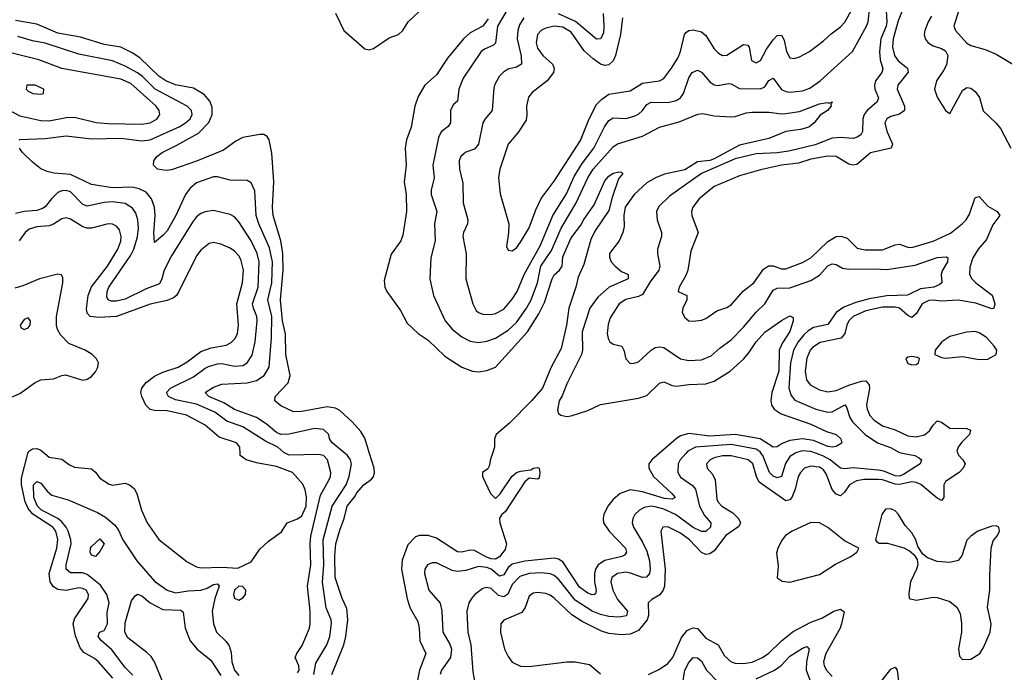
# Model space of a CAD drawing. Header units: inches. Extents: x 1245430 to 1420861, y 606325 to 671315.
# Tile 293 of 319: x 1394209 to 1398889, y 638960 to 642061. Entities that reach past the tile are written whole.
import ezdxf

# ---------------------------------------------------------------- set-up
doc = ezdxf.new("R2010")
doc.units = ezdxf.units.IN
doc.header["$MEASUREMENT"] = 0
doc.layers.add('B3693', color=7, linetype='Continuous')
doc.layers.add('B3694', color=7, linetype='Continuous')

msp = doc.modelspace()

# ---------------------------------------------------------------- linework, layer by layer
at = {"layer": 'B3693', "color": 5}
for points, elevation in [([(1394652.2, 638932.2), (1394583.4, 639010), (1394565.5, 639025.5), (1394514.1, 639054.1), (1394496.8, 639076.8), (1394474, 639134), (1394463.4, 639190), (1394470, 639214), (1394534.1, 639310), (1394536.7, 639330), (1394525.6, 639350), (1394510, 639358.7), (1394490, 639361.3), (1394430, 639348.7), (1394390, 639352.8), (1394370, 639366.1), (1394353.4, 639390), (1394350, 639430), (1394385.9, 639550), (1394391.3, 639591.3), (1394380.8, 639630), (1394367.5, 639650), (1394271.9, 639711.9), (1394250, 639738.3), (1394234.8, 639770), (1394218.4, 639850), (1394217.1, 639882.9), (1394248.6, 640000)], 780), ([(1394328.5, 640000), (1394350, 639981.8), (1394410, 639973), (1394445.8, 639945.7), (1394470, 639934.8), (1394550, 639926.4), (1394570, 639910.4), (1394590, 639881.8), (1394634.4, 639854.4), (1394650, 639849.5), (1394710, 639857.9), (1394731.4, 639851.4), (1394753, 639833), (1394766.4, 639810), (1394787.4, 639730), (1394815.2, 639670), (1394870.6, 639590.6), (1395004.4, 639484.4), (1395050, 639460.9), (1395070, 639455.9), (1395170, 639459.2), (1395245.3, 639454.7), (1395310, 639484.6), (1395350, 639544.9), (1395390, 639580.7), (1395453.2, 639626.8), (1395480.9, 639670), (1395530, 639689), (1395550, 639702.9), (1395570, 639749.1), (1395572.9, 639792.9), (1395566.7, 639826.7), (1395554.5, 639854.5), (1395505.3, 639910), (1395430, 639937.7), (1395335.1, 639955.1), (1395285.4, 639970), (1395257.6, 639990), (1395257, 640000)], 780), ([(1395530, 638957.8), (1395537.8, 638970), (1395535.4, 638990), (1395519.2, 639030), (1395526.6, 639050), (1395552.4, 639087.6), (1395587.2, 639170), (1395589.4, 639190), (1395589.5, 639250.5), (1395576.6, 639370), (1395592.6, 639470), (1395589.7, 639570), (1395593.3, 639606.7), (1395638.5, 639801.5), (1395677.3, 639870), (1395685.9, 639890), (1395688.2, 639910), (1395671.9, 639970), (1395653.3, 639990), (1395630, 639994.7), (1395490, 639991.9), (1395473.9, 640000)], 760), ([(1395607.1, 638950), (1395617.2, 639002.8), (1395668.3, 639090), (1395682.9, 639130), (1395691.6, 639191.6), (1395688.8, 639210), (1395666, 639266), (1395649, 639389), (1395654.8, 639470), (1395652.2, 639590), (1395694.7, 639750), (1395760.9, 639850), (1395775.4, 639890), (1395786.8, 639950), (1395781.5, 639970), (1395767.7, 639990), (1395755.4, 640000)], 740), ([(1395693.4, 638950), (1395750.5, 639090), (1395759.9, 639130), (1395768.4, 639210), (1395763.3, 639263.3), (1395742.5, 639310), (1395709.1, 639410), (1395707.1, 639512.9), (1395711.8, 639570), (1395730, 639635.3), (1395752, 639690), (1395765.7, 639750), (1395803.9, 639796.1), (1395810, 639811.2), (1395844.5, 639850), (1395881.7, 639878.3), (1395890.6, 639889.4), (1395895.9, 639910), (1395893.9, 639930), (1395872.4, 640000)], 720), ([(1396455.8, 640000), (1396446.7, 639973.3), (1396440.4, 639939.6), (1396433.4, 639926.6), (1396409.2, 639910), (1396409.1, 639890), (1396446.5, 639810), (1396470, 639786.3), (1396492.7, 639807.3), (1396548.2, 639890), (1396570, 639908.7), (1396590, 639915.8), (1396638, 639922), (1396650.4, 639930.4), (1396670, 639933.4), (1396678, 639930), (1396682, 639910), (1396678, 639882), (1396670, 639878), (1396630, 639882), (1396610, 639865.2), (1396516.9, 639723.1), (1396500.3, 639710), (1396490, 639692), (1396490.9, 639670), (1396522.5, 639570), (1396516.5, 639543.5), (1396490, 639508.5), (1396470, 639497.5), (1396450, 639499.7), (1396427.1, 639507.1), (1396370, 639537.9), (1396350, 639540.2), (1396310, 639530.8), (1396290, 639532), (1396190, 639597.3), (1396150, 639610.4), (1396110.1, 639609.9), (1396090, 639603.2), (1396054.5, 639565.5), (1396027.5, 639492.5), (1396023.4, 639450), (1396050, 639308.7), (1396065.4, 639265.4), (1396101.7, 639201.7), (1396108.4, 639170), (1396110.7, 639110), (1396139.8, 639050), (1396109.6, 638969.6), (1396093.3, 638890)], 720), ([(1397248.4, 640000), (1397214, 639970), (1397200.1, 639950), (1397199.2, 639930), (1397221.2, 639890), (1397309.2, 639810), (1397324.6, 639790), (1397310, 639782.7), (1397273.8, 639786.2), (1397170, 639817.4), (1397110, 639826.7), (1397063.7, 639810), (1397030, 639781.2), (1397004.6, 639750), (1396985.7, 639710), (1396982, 639690), (1396984.4, 639670), (1397010.7, 639630), (1397088.8, 639550), (1397093.5, 639530), (1397083.1, 639516.9), (1397070.4, 639510), (1396990, 639491.1), (1396959.1, 639470), (1396946.4, 639450), (1396940.5, 639430), (1396940.9, 639390), (1396948.8, 639350), (1396946.5, 639333.5), (1396941.6, 639330), (1396930, 639327.5), (1396910, 639335.3), (1396870, 639363.7), (1396790, 639485.6), (1396770, 639497.7), (1396750, 639501.7), (1396610, 639487.3), (1396550, 639474.1), (1396530, 639458.7), (1396510, 639422.5), (1396490, 639416.9), (1396450.1, 639450.1), (1396430, 639458.7), (1396390, 639462.8), (1396330, 639443), (1396290, 639438.3), (1396264.1, 639444.1), (1396190, 639479.4), (1396170, 639480.3), (1396146.7, 639470), (1396135, 639450), (1396132.7, 639430), (1396153.7, 639350), (1396208.1, 639288.1), (1396215.9, 639250), (1396220.4, 639150), (1396252.9, 639092.9), (1396261, 639070), (1396256.9, 639030), (1396213.4, 638970), (1396207.7, 638950)], 740), ([(1397375.5, 640000), (1397348.5, 639970), (1397339.3, 639950), (1397336.6, 639910), (1397350, 639886.7), (1397407.4, 639847.4), (1397420.9, 639830), (1397440.3, 639750), (1397464.5, 639704.5), (1397494, 639670), (1397492.1, 639650), (1397470, 639628.8), (1397450, 639628.5), (1397410, 639647.5), (1397326.6, 639710), (1397270, 639734.7), (1397230, 639745.9), (1397210, 639748.8), (1397177.3, 639742.7), (1397155, 639730), (1397133.5, 639710), (1397123.2, 639690), (1397120.9, 639670), (1397125.7, 639650), (1397170, 639577.8), (1397190, 639535.2), (1397202.7, 639490), (1397206.1, 639450), (1397202, 639430), (1397188.8, 639411.2), (1397170, 639409.9), (1397111.7, 639431.7), (1397090, 639435.4), (1397050, 639429.9), (1397023.8, 639410), (1397018.7, 639390), (1397028.5, 639350), (1397050, 639305.5), (1397098.6, 639250), (1397092.4, 639227.6), (1397057.9, 639222.1), (1397010, 639224.8), (1396970, 639233.9), (1396930, 639251), (1396850, 639303.4), (1396770, 639402.3), (1396750, 639419.4), (1396730, 639428.2), (1396690, 639433.1), (1396630, 639429.9), (1396585.5, 639414.5), (1396550, 639377.2), (1396529, 639331), (1396510, 639317.8), (1396484.8, 639324.8), (1396450, 639358.4), (1396430, 639363.6), (1396410, 639357.6), (1396372.1, 639330), (1396355.9, 639310), (1396343.8, 639290), (1396335.1, 639250), (1396339.5, 639150), (1396353.8, 639090), (1396362.5, 638962.5), (1396372.6, 638910)], 760), ([(1398668, 640000), (1398672, 639990), (1398692.3, 639970), (1398702.6, 639950), (1398693.4, 639930), (1398673.9, 639910), (1398610, 639866.6), (1398601, 639850), (1398600.7, 639790), (1398590, 639776.4), (1398570, 639786.8), (1398492.8, 639852.8), (1398470, 639862.4), (1398450, 639864.4), (1398390, 639852.8), (1398370, 639854.1), (1398310, 639874.1), (1398290, 639876.2), (1398223.5, 639876.5), (1398185.6, 639870), (1398153.2, 639850), (1398130, 639816.1), (1398110, 639799), (1398090, 639806), (1398070, 639827.9), (1398042.9, 639902.9), (1398030, 639921.7), (1398010, 639934.2), (1397970, 639939.5), (1397939.7, 639930), (1397919.6, 639910), (1397909.7, 639890), (1397895.2, 639830), (1397878.2, 639790), (1397870, 639779.3), (1397850, 639775), (1397723.9, 639863.9), (1397710.3, 639890), (1397693.6, 639950), (1397671.2, 639970), (1397590, 639988.9), (1397550, 639987.9), (1397510, 639978.3), (1397491.3, 639970), (1397473.7, 639950), (1397476.5, 639930), (1397501.3, 639901.3), (1397514.6, 639874.6), (1397522.8, 639782.8), (1397528.7, 639768.7), (1397546.3, 639750), (1397598.3, 639718.3), (1397625.4, 639690), (1397634.4, 639670), (1397627.6, 639652.4), (1397565.6, 639610), (1397510, 639537), (1397490, 639523.1), (1397470, 639519.6), (1397450, 639529.4), (1397393.1, 639590), (1397350, 639621.3), (1397290, 639651), (1397265.7, 639650), (1397256.3, 639630), (1397277.4, 639450), (1397274.2, 639370), (1397267.6, 639350), (1397251.6, 639328.4), (1397214, 639306), (1397196.8, 639290), (1397197.9, 639230), (1397191.2, 639210), (1397150, 639158.7), (1397110, 639141.7), (1397070, 639138.4), (1397010, 639143.9), (1396974.7, 639154.7), (1396882, 639202), (1396832.6, 639232.6), (1396750, 639312.2), (1396730, 639326.2), (1396710, 639334.3), (1396670, 639338.5), (1396650, 639335.8), (1396630, 639321.1), (1396611.7, 639268.3), (1396595.8, 639244.2), (1396510, 639207.6), (1396495.3, 639190), (1396493.8, 639150), (1396512.8, 639070), (1396530, 639034.9), (1396550, 639008.7), (1396589.2, 638989.2), (1396630, 638987.1), (1396810, 639009.3), (1396850, 639009.3), (1396917.3, 638997.3), (1396970, 638952.4)], 780), ([(1397892.6, 640000), (1397870, 639985), (1397848.4, 639951.6), (1397830.1, 639889.9), (1397810, 639883.4), (1397790, 639892), (1397773.3, 639910), (1397741.2, 639990), (1397733.6, 640000)], 760), ([(1398412.9, 640000), (1398463.1, 639990), (1398481.2, 639981.2), (1398494.6, 639970), (1398489.1, 639950), (1398410, 639900.1), (1398390, 639892.5), (1398370, 639893.5), (1398315.5, 639915.5), (1398290, 639920.3), (1398170, 639930.8), (1398130, 639927), (1398110.3, 639930.3), (1398061.7, 639970), (1398030, 639987.5), (1397996.1, 640000)], 760), ([(1394746.7, 638946.7), (1394710, 638983.5), (1394646.6, 639066.6), (1394598.7, 639110), (1394582.9, 639130), (1394589.3, 639150), (1394610, 639159.1), (1394626, 639190), (1394624.6, 639244.6), (1394634.2, 639290), (1394623.4, 639330), (1394593.3, 639373.3), (1394530, 639424.9), (1394507.1, 639432.9), (1394450, 639432.9), (1394430, 639449.8), (1394429.5, 639470), (1394453.2, 639570), (1394452.3, 639590), (1394440.2, 639630), (1394430.3, 639650.3), (1394410, 639675.2), (1394390.1, 639690.1), (1394312.1, 639730), (1394293.6, 639750), (1394277.1, 639790), (1394275, 639850), (1394290, 639865.8), (1394310, 639858.8), (1394340.4, 639820.4), (1394362.1, 639802.1), (1394439.9, 639779.9), (1394579.7, 639719.7), (1394617.4, 639697.4), (1394660.2, 639660.2), (1394678, 639638), (1394699.3, 639590), (1394765.3, 639490), (1394850, 639392.4), (1394910.5, 639350.5), (1394950, 639337.8), (1395010, 639347), (1395070.2, 639349.8), (1395100.7, 639359.3), (1395130, 639376.6), (1395150, 639380.2), (1395158, 639370), (1395135.9, 639310), (1395123.7, 639250), (1395131, 639190), (1395144.7, 639150), (1395190, 639106), (1395205, 639085), (1395214.2, 639054.2), (1395216.7, 639010), (1395229.4, 638970), (1395250, 638944.8)], 760), ([(1394907.2, 638870), (1394849.3, 639010), (1394834.3, 639034.3), (1394813.9, 639053.9), (1394723.1, 639123.1), (1394709.1, 639150), (1394710, 639194.9), (1394741.1, 639298.9), (1394757.4, 639322.6), (1394768.9, 639331.1), (1394790, 639323.2), (1394829.6, 639289.6), (1394890, 639258.9), (1394974.4, 639254.4), (1394985.5, 639245.5), (1394996.1, 639170), (1395019.2, 639110), (1395053.4, 639070), (1395117.3, 639017.3), (1395164.5, 638944.5)], 740), ([(1397198.4, 638950), (1397250, 638975.2), (1397290, 639002.2), (1397313.1, 639030), (1397354.8, 639125.2), (1397382.2, 639157.8), (1397394.5, 639165.5), (1397410, 639170.6), (1397430, 639168.4), (1397470, 639122.7), (1397529.3, 639090), (1397558.8, 639038.8), (1397590, 639010.2), (1397610, 639002.6), (1397650, 639001.3), (1397690, 639008.6), (1397740.3, 639030), (1397770, 639051.3), (1397830, 639109.1), (1397885.9, 639154.1), (1397970, 639197.4), (1398022.2, 639217.8), (1398078.9, 639250), (1398110, 639259.7), (1398127.3, 639247.3), (1398115, 639190), (1398108.3, 639170), (1398041.2, 639050), (1398029.6, 639010), (1398032.3, 638990), (1398043.5, 638970), (1398070, 638940.7)], 780), ([(1397710, 638929), (1397796.8, 638970), (1397828.1, 638991.9), (1397870, 639037), (1397930, 639074.1), (1397950, 639081.8), (1397960.7, 639070), (1397948, 639012), (1397946.8, 638970), (1397964.4, 638924.4)], 760), ([(1397359.3, 638900.7), (1397371.2, 638970), (1397390, 639006), (1397410, 639030.1), (1397430, 639028.5), (1397450, 639012.8), (1397473.3, 638970), (1397530, 638910.8)], 760), ([(1398270, 638873.7), (1398350, 638975.2), (1398370, 638984.9), (1398379.6, 638970), (1398401.1, 638790)], 780)]:
    msp.add_lwpolyline(points, dxfattribs=dict(at, elevation=elevation))
for points, elevation in [([(1398350, 639737.2), (1398324.8, 639735.2), (1398307.1, 639710), (1398277.3, 639590), (1398281.6, 639581.6), (1398293.7, 639573.7), (1398333.8, 639573.8), (1398411.7, 639551.7), (1398437.6, 639537.6), (1398458.9, 639518.9), (1398475.4, 639495.4), (1398477.3, 639470), (1398472.2, 639450), (1398443.7, 639390), (1398434.7, 639334.7), (1398436.3, 639310), (1398470, 639302), (1398550, 639316.6), (1398570, 639315), (1398630, 639295.7), (1398663, 639270), (1398678.7, 639238.7), (1398686, 639194), (1398684.8, 639150), (1398671.7, 639071.7), (1398676.4, 639036.4), (1398690, 639020.5), (1398730, 639022.6), (1398772.4, 639050), (1398790, 639078), (1398821, 639150), (1398825.7, 639190), (1398808.9, 639270), (1398820.7, 639350), (1398819.4, 639420.6), (1398826, 639550), (1398835.9, 639584.1), (1398856, 639610), (1398865.2, 639630), (1398862, 639650), (1398850, 639656), (1398830, 639653.6), (1398762.8, 639630), (1398730, 639607.3), (1398710, 639587), (1398687.3, 639512.7), (1398669, 639491), (1398630, 639481.6), (1398570, 639486.3), (1398524.1, 639504.1), (1398502, 639522), (1398477.2, 639557.3), (1398467.6, 639590), (1398450, 639622.9), (1398417.4, 639657.4), (1398385.4, 639710), (1398370, 639726.6)], 820), ([(1397970, 639671.1), (1397881.1, 639630), (1397849.6, 639610.4), (1397832.4, 639590), (1397812.4, 639550), (1397806.8, 639526.8), (1397813.8, 639466.2), (1397808.5, 639408.5), (1397833.3, 639393.3), (1397870, 639388), (1398010, 639423.9), (1398086.6, 639473.4), (1398158.9, 639510), (1398187.6, 639530), (1398198, 639550), (1398130, 639584), (1398050, 639647.3), (1398010, 639670.5)], 820), ([(1394570, 639509.6), (1394550, 639516.2), (1394544.4, 639530), (1394546.2, 639550), (1394550, 639558.4), (1394590, 639594.8), (1394610.2, 639569.8), (1394590, 639533.2)], 740), ([(1395250, 639369.7), (1395230, 639349.5), (1395225.7, 639330), (1395230, 639312.7), (1395250, 639302.6), (1395270, 639313.1), (1395283.1, 639330), (1395284, 639350), (1395268.3, 639368.3)], 780)]:
    msp.add_lwpolyline(points, close=True, dxfattribs=dict(at, elevation=elevation))
at = {"layer": 'B3694', "color": 5}
for points, elevation in [([(1398325, 642130), (1398329.7, 642050), (1398326.9, 642030), (1398302.3, 641970), (1398294.9, 641910), (1398298.3, 641870), (1398312, 641828), (1398307.4, 641810), (1398275.9, 641770), (1398272.2, 641750), (1398274, 641730), (1398290.6, 641689.4), (1398284.6, 641670), (1398236.8, 641630), (1398223.1, 641610), (1398216.8, 641590), (1398215.5, 641530), (1398206.3, 641513.7), (1398190, 641502.2), (1398170, 641495.8), (1398110, 641500.9), (1398070, 641498.2), (1397990, 641466.3), (1397864.3, 641435.7), (1397810, 641427.6), (1397710, 641424.1), (1397610, 641400.3), (1397450.1, 641330), (1397298.3, 641221.7), (1397246.5, 641173.5), (1397235.2, 641150), (1397238.5, 641110), (1397259.3, 641050), (1397259.7, 641030), (1397241.3, 640970), (1397240.7, 640950), (1397251.5, 640890), (1397247.4, 640870), (1397205.2, 640814.8), (1397170, 640755), (1397150, 640745.3), (1397090, 640731.9), (1397057.6, 640710), (1397016.3, 640643.7), (1397006.8, 640613.2), (1397001.4, 640570), (1397005.3, 640545.3), (1397014.4, 640530), (1397030, 640519.6), (1397070.4, 640510), (1397080.9, 640490), (1397089.3, 640449.3), (1397110, 640427.9), (1397130, 640428.1), (1397150, 640435.8), (1397210, 640490.2), (1397230, 640502.7), (1397250, 640507), (1397270, 640503.2), (1397350, 640449.4), (1397390, 640441.2), (1397450, 640445.3), (1397495.8, 640464.2), (1397537.8, 640502.2), (1397590, 640540.1), (1397650, 640599.2), (1397709.6, 640670.4), (1397749.9, 640710), (1397790, 640776.1), (1397810, 640785.5), (1397870, 640786.3), (1397970, 640821.8), (1398010, 640847.4), (1398050, 640891.2), (1398070, 640900.7), (1398090, 640896.8), (1398120.5, 640880.5), (1398150, 640875.4), (1398270, 640877.5), (1398330, 640873.4), (1398465.3, 640894.7), (1398570, 640930.7), (1398613.6, 640933.6), (1398620.7, 640930), (1398618.3, 640910), (1398593.2, 640866.8), (1398588.2, 640850), (1398591.6, 640810), (1398579.8, 640800.2), (1398554, 640790), (1398490, 640782.6), (1398428.7, 640751.3), (1398330, 640747.9), (1398246, 640734), (1398182.4, 640717.6), (1398125.8, 640694.2), (1398090, 640669.9), (1398050, 640613), (1397982.3, 640597.7), (1397957, 640583), (1397936.1, 640563.9), (1397908.8, 640530), (1397886.7, 640490), (1397873.2, 640430), (1397864.8, 640310), (1397875, 640275), (1397893.5, 640253.5), (1397993.6, 640210), (1398050, 640195.3), (1398070, 640197.8), (1398130.6, 640230.6), (1398139.4, 640219.4), (1398154.7, 640170), (1398166.5, 640150), (1398227.7, 640090), (1398286.8, 640050), (1398348.6, 640028.6), (1398390, 640004.6), (1398412.9, 640000)], 760), ([(1398412.9, 642127.1), (1398384.3, 642055.7), (1398359.8, 641970), (1398357.1, 641930), (1398366.8, 641890), (1398384.7, 641864.7), (1398429.4, 641830), (1398431.2, 641811.2), (1398382.5, 641750), (1398379.3, 641730), (1398413.7, 641650), (1398414.2, 641630), (1398390, 641612.1), (1398350, 641600.9), (1398330.2, 641590), (1398321, 641570), (1398330, 641530.3), (1398357, 641470), (1398351.3, 641450), (1398252.2, 641427.8), (1398187.9, 641372.1), (1398170, 641369.3), (1398150, 641374.6), (1398090, 641410.8), (1398050, 641412.4), (1397970, 641397.4), (1397910, 641379.1), (1397830, 641369.2), (1397730, 641347.8), (1397630, 641318.6), (1397510, 641268), (1397439.1, 641210), (1397408.4, 641170), (1397402.3, 641150), (1397403.5, 641130), (1397433.4, 641050), (1397399.7, 640960.3), (1397385.3, 640870), (1397375.3, 640844.7), (1397342.8, 640790), (1397338, 640770), (1397380.5, 640750), (1397380.3, 640730), (1397360.2, 640690), (1397358.2, 640670), (1397370, 640645.3), (1397390.2, 640630.2), (1397410, 640627.7), (1397450, 640633.6), (1397470, 640641.3), (1397523, 640677), (1397570, 640693.5), (1397590, 640706.4), (1397650, 640772.4), (1397698.9, 640810), (1397744.6, 640875.4), (1397768.2, 640891.8), (1397790, 640891.9), (1397830, 640877), (1397850, 640876.4), (1397930, 640907.3), (1397970, 640929.5), (1398050, 641007.6), (1398090, 641030.1), (1398112, 641032), (1398142.6, 641022.6), (1398190, 640975.9), (1398227.1, 640967.1), (1398310, 640967.2), (1398370, 640990.8), (1398390, 640993.5), (1398430, 640979.2), (1398450, 640977.7), (1398550, 641009), (1398633.2, 641046.8), (1398687.7, 641090), (1398706.8, 641110), (1398723.1, 641136.9), (1398750, 641215.8), (1398770, 641220.2), (1398810, 641175.1), (1398854.2, 641150), (1398867, 641130), (1398834.5, 641085.5), (1398804.3, 641015.7), (1398764.5, 640970), (1398739.6, 640930), (1398725.2, 640885.2), (1398723.1, 640850), (1398734.1, 640830), (1398754, 640810), (1398831.3, 640751.3), (1398843, 640710), (1398838.4, 640690), (1398830, 640687.5), (1398753.8, 640713.8), (1398670, 640727.7), (1398590, 640723.2), (1398550, 640727.9), (1398530, 640726.4), (1398498.9, 640710), (1398470, 640663.9), (1398450, 640646.4), (1398430, 640655.4), (1398390, 640689.6), (1398370, 640694.9), (1398310, 640695.1), (1398230, 640676.9), (1398170.7, 640650), (1398150.6, 640630), (1398140.5, 640610), (1398130.9, 640569.1), (1398112.7, 640547.3), (1398013.4, 640526.6), (1397977.2, 640502.8), (1397965.9, 640490), (1397950, 640452.4), (1397941.8, 640390), (1397948.6, 640350), (1397966, 640326), (1398010, 640301.3), (1398050, 640291.8), (1398090, 640299), (1398150, 640324.3), (1398210, 640344), (1398230, 640345.4), (1398246.3, 640326.3), (1398247.6, 640307.6), (1398234.5, 640230), (1398236.6, 640210), (1398250, 640179.8), (1398270, 640158.4), (1398310, 640131.6), (1398370, 640111.5), (1398430, 640083.7), (1398470, 640078.8), (1398510, 640088.8), (1398533.1, 640106.9), (1398550, 640133.8), (1398570, 640154.7), (1398590, 640147.9), (1398630, 640119.3), (1398710, 640118.2), (1398728.5, 640110), (1398722.6, 640090), (1398686.9, 640053.1), (1398670.1, 640030), (1398663.9, 640010), (1398668, 640000)], 780), ([(1398687.6, 642152.4), (1398649, 642030), (1398656.5, 642010), (1398710, 641949), (1398730, 641938), (1398798.5, 641918.5), (1398850, 641896.9), (1398930, 641848.7), (1398999.3, 641799.3), (1399026.1, 641766.1), (1399050, 641702), (1399062.8, 641682.8), (1399070, 641654), (1399076.5, 641683.5), (1399067.9, 641807.9), (1399073.5, 641890), (1399064, 641970), (1399090.9, 642070)], 840), ([(1395710, 642092.3), (1395750.1, 642010), (1395850, 641922.5), (1395870, 641918.2), (1395890, 641923.9), (1395966, 641974), (1396010, 641990.5), (1396029.9, 642010), (1396055.9, 642050), (1396130, 642119.8)], 720), ([(1396530, 642116.1), (1396480.1, 642030), (1396471.3, 641948.7), (1396460.8, 641939.2), (1396418.6, 641921.4), (1396403, 641910), (1396316.9, 641783.1), (1396296.9, 641730), (1396290, 641674), (1396270, 641655.6), (1396257.5, 641630), (1396256.5, 641570), (1396246.2, 641553.8), (1396212.8, 641527.2), (1396199.8, 641500.2), (1396173.4, 641370), (1396178.4, 641310), (1396165.3, 641250), (1396165, 641230), (1396191.6, 641150), (1396180.7, 641090), (1396184.2, 641010), (1396163, 640930), (1396157.8, 640830), (1396175.5, 640750), (1396231.8, 640630), (1396265.4, 640590), (1396310, 640553.9), (1396350, 640532.8), (1396390, 640527.1), (1396430, 640532.6), (1396470, 640547.8), (1396530, 640585.8), (1396570, 640622.2), (1396618.4, 640690), (1396640.1, 640730), (1396670.3, 640810), (1396686.7, 640890), (1396736, 640964), (1396782.6, 641070), (1396851.9, 641188.1), (1396908.9, 641310), (1396934.8, 641350), (1397030, 641457.3), (1397050, 641471.4), (1397170, 641506.7), (1397250, 641550.1), (1397344, 641576), (1397432.3, 641612.3), (1397455.3, 641615.3), (1397510, 641604.2), (1397590, 641599.4), (1397610, 641600.2), (1397662.1, 641617.9), (1397690, 641621.1), (1397770, 641621.3), (1397830, 641612.7), (1397850, 641614.4), (1397914.9, 641625.1), (1398010, 641660.4), (1398046.7, 641666.7), (1398056, 641664), (1398070.4, 641670), (1398064, 641656), (1398066.4, 641650), (1398048.7, 641630), (1398013.3, 641606.7), (1397984.4, 641570), (1397960.4, 641550), (1397920.6, 641539.4), (1397850, 641529.3), (1397770, 641496.3), (1397630, 641464), (1397510, 641399.4), (1397490, 641392.2), (1397430, 641385.1), (1397370, 641347.2), (1397273.2, 641326.8), (1397230.5, 641309.5), (1397190, 641285.3), (1397128.9, 641230), (1397087, 641170), (1397080.6, 641130), (1397082.1, 641077.9), (1397075.9, 641050), (1397057.7, 641010), (1397013.1, 640950), (1397011.8, 640931.8), (1397020.9, 640910), (1397038.6, 640890), (1397070, 640864.6), (1397100.9, 640850), (1397100.8, 640830), (1397010.1, 640789.9), (1396957.2, 640742.8), (1396919.2, 640690), (1396882.7, 640577.3), (1396883.9, 640490), (1396879.8, 640470), (1396808.9, 640331.1), (1396786.8, 640273.2), (1396773.1, 640250), (1396766, 640206), (1396770.6, 640190), (1396781.2, 640181.2), (1396810, 640175.8), (1396830, 640177.8), (1396910, 640204.3), (1396970, 640231.6), (1397150, 640261.7), (1397190, 640275.9), (1397250, 640333.8), (1397270, 640339.3), (1397310, 640323), (1397330, 640319.8), (1397390, 640327.9), (1397470, 640331), (1397510, 640342.6), (1397586.6, 640390), (1397650.4, 640449.6), (1397678.1, 640481.9), (1397710, 640530.2), (1397750, 640575.6), (1397830, 640632.2), (1397870, 640653.4), (1397885.4, 640645.4), (1397884.9, 640630), (1397870, 640579.7), (1397834.3, 640525.7), (1397818.2, 640490), (1397817.9, 640390), (1397784.6, 640290), (1397778.8, 640250), (1397781.6, 640230), (1397794.4, 640210), (1397828.7, 640188.7), (1397970, 640139.1), (1398044.2, 640104.2), (1398090, 640090.1), (1398111.1, 640070), (1398116.5, 640050), (1398113.6, 640046.4), (1398090, 640032.1), (1398070, 640029.5), (1398050, 640033.5), (1397981.7, 640061.7), (1397930, 640068.5), (1397870, 640060.8), (1397833.4, 640046.6), (1397810, 640031), (1397790, 640029.9), (1397728.9, 640068.9), (1397610, 640090), (1397490, 640081.9), (1397390, 640095.3), (1397350, 640083.7), (1397328.8, 640070), (1397248.4, 640000)], 740), ([(1396605.9, 642070), (1396584.4, 642035.6), (1396576.2, 642010), (1396573.8, 641970), (1396592.3, 641887.7), (1396593.4, 641850), (1396570, 641834.5), (1396530, 641825.3), (1396510, 641812.8), (1396488.4, 641790), (1396465.4, 641750), (1396462.6, 641737.4), (1396454.3, 641630), (1396421.4, 641590), (1396410.8, 641570), (1396390.1, 641469.9), (1396370, 641445.6), (1396330, 641430.6), (1396318.3, 641421.6), (1396306.4, 641410), (1396298.2, 641390), (1396299.1, 641350), (1396315.8, 641284.2), (1396316.5, 641190), (1396339.3, 641110), (1396338, 641090), (1396318.5, 641050), (1396315.5, 641030), (1396331.6, 640948.4), (1396329.2, 640830), (1396362.9, 640710), (1396379, 640679), (1396390, 640669.2), (1396410, 640662.3), (1396450, 640660.5), (1396470, 640664.4), (1396510, 640686), (1396550, 640733.2), (1396572.9, 640770), (1396606.1, 640850), (1396685, 640990), (1396743.3, 641130), (1396807.4, 641232.6), (1396844.3, 641315.7), (1396882.2, 641377.8), (1396937.8, 641450), (1396987.9, 641552.1), (1397010, 641581.3), (1397030, 641593.8), (1397090, 641591.4), (1397130, 641601.6), (1397150, 641612.1), (1397169.9, 641630), (1397190, 641657.6), (1397210, 641668.6), (1397290, 641667.4), (1397330, 641676.4), (1397350, 641690.2), (1397364.4, 641710), (1397390, 641784.2), (1397405.7, 641810), (1397430, 641821.6), (1397450, 641811.1), (1397490, 641764.8), (1397510, 641750.8), (1397527.9, 641747.9), (1397578.1, 641758.1), (1397590, 641756.5), (1397630, 641733.1), (1397730, 641732.2), (1397750, 641742), (1397770, 641772), (1397790, 641782.2), (1397829.8, 641729.8), (1397850, 641718.8), (1397870, 641716.3), (1397930, 641722.6), (1397964.7, 641735.3), (1398013.8, 641770), (1398166.9, 641910), (1398234.5, 642030), (1398242.1, 642050), (1398250, 642123.1)], 760), ([(1397073.6, 642070), (1397065, 641990), (1397041, 641890), (1397030, 641864.6), (1397010, 641846.6), (1396990, 641842.6), (1396970, 641849.3), (1396934.2, 641874.2), (1396892.1, 641912.1), (1396830, 642001.1), (1396790, 642024.7), (1396750, 642029.4), (1396710, 642021), (1396689, 642011), (1396670.9, 641990), (1396663.3, 641950), (1396670, 641925.2), (1396696, 641890), (1396741.5, 641850), (1396749.4, 641830), (1396745.5, 641810), (1396716.8, 641770), (1396645.2, 641714.8), (1396627.5, 641692.5), (1396617.5, 641650), (1396619.8, 641610), (1396616.1, 641583.9), (1396576.3, 641523.7), (1396530.3, 641470), (1396491.3, 641350), (1396484.2, 641310), (1396493.4, 641233.4), (1396533.6, 641090), (1396532.6, 641047.4), (1396522.8, 640982.8), (1396530, 640964.9), (1396550, 640963), (1396570, 640976.4), (1396590, 641003.7), (1396630, 641071.8), (1396662.3, 641157.7), (1396688.2, 641211.8), (1396750, 641292.8), (1396873.9, 641486.1), (1396915.8, 641590), (1396950, 641658.4), (1396976.2, 641683.8), (1397010, 641706.6), (1397110, 641722.1), (1397170, 641759), (1397249.4, 641770.6), (1397270, 641782), (1397310, 641834.6), (1397338.3, 641881.7), (1397349.5, 641910), (1397368.6, 641990), (1397378.6, 642001.4), (1397390, 642009.3), (1397410, 642012.1), (1397450, 642003), (1397470, 641985.8), (1397510, 641922.2), (1397530, 641901.1), (1397550, 641891), (1397570, 641891.6), (1397650, 641943), (1397670, 641940.3), (1397676.3, 641930), (1397687.4, 641867.4), (1397710, 641856.5), (1397730, 641867.5), (1397759.3, 641920.7), (1397790, 641964.8), (1397810, 641986), (1397830, 641987.9), (1397843.3, 641963.3), (1397852.9, 641910), (1397870, 641879.5), (1397890, 641876), (1397915.7, 641884.3), (1397962.9, 641910), (1398030, 641960.8), (1398065.8, 641994.2), (1398110, 642026.3), (1398130.7, 642049.3), (1398166.6, 642113.4)], 780), ([(1396982.1, 642090), (1396986.1, 642030), (1396983.5, 641996.5), (1396970, 641969.8), (1396950, 641968.7), (1396851.5, 642051.5), (1396770, 642089.2)], 760), ([(1395872.4, 640000), (1395850, 640072.8), (1395830, 640103.4), (1395790, 640149.3), (1395730, 640204.1), (1395710, 640214.3), (1395670, 640221.5), (1395550, 640199.6), (1395510, 640198.2), (1395450, 640225.7), (1395422, 640250), (1395423.6, 640270), (1395484.9, 640335.1), (1395494, 640370), (1395474.8, 640470), (1395472, 640568), (1395458.8, 640630), (1395448.7, 640730), (1395460.9, 640870), (1395459.6, 640950), (1395450, 641010), (1395414.1, 641130), (1395410.4, 641170), (1395416.4, 641290), (1395407.2, 641427.2), (1395394.6, 641490), (1395385.3, 641505.3), (1395370, 641514.8), (1395350, 641515.9), (1395270, 641500.6), (1395235.9, 641484.1), (1395178.5, 641441.5), (1395050, 641388.9), (1394930, 641346.9), (1394904.7, 641344.7), (1394864, 641350), (1394845.2, 641370), (1394846, 641390), (1394860.7, 641410), (1394886.3, 641430), (1394956.2, 641463.8), (1395058.3, 641521.7), (1395108.5, 641571.5), (1395124.4, 641610), (1395124.4, 641644.4), (1395113.1, 641673.1), (1395085.7, 641705.7), (1395036, 641736), (1394950, 641751.6), (1394904.3, 641770), (1394870, 641793), (1394779.5, 641879.5), (1394743.6, 641903.6), (1394690.3, 641930.3), (1394610, 641943.5), (1394498.4, 641978.4), (1394390, 641996.4), (1394290, 642040.2), (1394190, 642057.6)], 720), ([(1396436, 642064), (1396410, 642029.9), (1396350, 641998.5), (1396318, 641970), (1396242.5, 641877.5), (1396190, 641798.8), (1396134.8, 641750), (1396103.6, 641696.4), (1396087.3, 641650), (1396070.1, 641550), (1396047.2, 641490), (1396040.8, 641450), (1396045.6, 641370), (1396036.3, 641290), (1396045.5, 641230), (1396047.1, 641150), (1396030, 641037.2), (1396020.2, 641010), (1395974.1, 640945.9), (1395941.8, 640821.8), (1395945.2, 640790), (1395953.8, 640770), (1396018.3, 640678.3), (1396050, 640618.7), (1396102.8, 640570), (1396150, 640538.5), (1396230, 640461.7), (1396310, 640409.4), (1396362, 640390), (1396390, 640387.3), (1396430, 640393.2), (1396470, 640409.5), (1396622.6, 640577.4), (1396677.1, 640662.9), (1396703.7, 640716.3), (1396739.5, 640830), (1396750, 640848.6), (1396774.2, 640870), (1396786.9, 640890), (1396790, 640934), (1396830, 641024.5), (1396876, 641084), (1396890, 641111.1), (1396939.1, 641180.9), (1396990, 641294.9), (1397010, 641317.7), (1397030, 641331.3), (1397057.5, 641337.5), (1397070, 641336), (1397076, 641330), (1397054.9, 641305.1), (1397024.8, 641215.2), (1397010, 641154.3), (1396943.3, 641056.7), (1396923.9, 641016.1), (1396890, 640898), (1396862.7, 640837.3), (1396852.1, 640790), (1396819.6, 640690), (1396808, 640610), (1396781.9, 640498.1), (1396733.5, 640406.5), (1396694.4, 640310), (1396641.8, 640250), (1396536.6, 640143.4), (1396473.8, 640090), (1396466.2, 640070), (1396466, 640030), (1396455.8, 640000)], 720), ([(1398542.7, 642077.3), (1398526.5, 642050), (1398511, 642010), (1398508.3, 641990), (1398512.9, 641970), (1398527.5, 641950), (1398550, 641936), (1398590, 641923.4), (1398610, 641912), (1398619.7, 641890), (1398613.5, 641846.5), (1398600.5, 641819.5), (1398565.9, 641770), (1398557.3, 641730), (1398570, 641692.6), (1398610, 641628.5), (1398630, 641614.9), (1398690, 641724.4), (1398710, 641738), (1398730, 641736), (1398750, 641719.6), (1398771.4, 641691.4), (1398787.6, 641627.6), (1398850, 641569.1), (1398870, 641544.2), (1398919.8, 641450)], 820), ([(1394206, 641490), (1394210, 641491.4), (1394330, 641495.6), (1394430, 641508.5), (1394550, 641494.2), (1394690, 641498), (1394790, 641485.8), (1394830, 641489.1), (1394970, 641553.8), (1394997.2, 641570), (1395019.2, 641590), (1395029.2, 641610), (1395025.4, 641630), (1395005.7, 641650), (1394853.1, 641730), (1394793.1, 641790), (1394768.4, 641808.4), (1394710, 641840.6), (1394650, 641865.7), (1394490, 641897), (1394330, 641949.2), (1394270, 641959.5), (1394200.9, 641980.9)], 740), ([(1394140.7, 641640.7), (1394210, 641603.4), (1394310, 641581.4), (1394350, 641580.9), (1394430, 641596.4), (1394470, 641597.7), (1394573, 641573), (1394630, 641567.7), (1394790, 641564.6), (1394830, 641571.3), (1394862.9, 641590), (1394876, 641610), (1394872.7, 641630), (1394857.1, 641650), (1394736.8, 641756.8), (1394690, 641778.7), (1394410, 641828.9), (1394299.7, 641870), (1394070, 641927.2)], 760), ([(1395755.4, 640000), (1395693.7, 640050), (1395682.4, 640070), (1395678.2, 640090), (1395653.8, 640113.8), (1395610, 640117.9), (1395490, 640091.4), (1395450, 640090.3), (1395430, 640099.1), (1395380.1, 640140.1), (1395335, 640170), (1395230, 640207.9), (1395179.9, 640239.9), (1395108.9, 640270), (1395091, 640290), (1395130, 640315.5), (1395170.4, 640329.6), (1395290, 640335.7), (1395334.2, 640345.8), (1395371.9, 640370), (1395394.5, 640410), (1395406.4, 640550), (1395407, 640650), (1395388.6, 640730), (1395407.4, 640810), (1395411, 640910), (1395396.5, 640976.5), (1395346.3, 641090), (1395333.1, 641130), (1395326.7, 641246.8), (1395310, 641286.3), (1395290, 641297.2), (1395210, 641298.3), (1395150, 641313.4), (1395130, 641313.9), (1395050, 641285.6), (1395019.5, 641260.5), (1394997, 641230), (1394951.8, 641130), (1394910, 641056.8), (1394890, 641034.6), (1394850, 641002.7), (1394847.3, 641047.3), (1394853.8, 641130), (1394850.4, 641170), (1394835.9, 641210), (1394810, 641240.5), (1394777.1, 641257.1), (1394744.4, 641264.4), (1394650, 641262.2), (1394550, 641278.2), (1394450, 641324.9), (1394371.5, 641331.5), (1394339.4, 641339.4), (1394310, 641351.8), (1394270, 641383.5), (1394222.4, 641430), (1394207.8, 641450)], 740), ([(1395473.9, 640000), (1395464.6, 640004.6), (1395435.4, 640030), (1395377.4, 640057.4), (1395270, 640126), (1395193.9, 640153.9), (1395136.5, 640196.5), (1395050, 640234.4), (1394950, 640255.1), (1394916.1, 640270), (1394907, 640290), (1394925.6, 640310), (1395035.8, 640364.2), (1395090, 640405.4), (1395106.8, 640413.2), (1395150, 640426), (1395170, 640427.2), (1395230, 640413.8), (1395270, 640418), (1395290.5, 640430), (1395313.8, 640466.2), (1395327.8, 640530), (1395337.3, 640630), (1395336, 640650), (1395319.7, 640690), (1395316.3, 640710), (1395342.4, 640790), (1395347.3, 640910), (1395337.3, 640950), (1395310, 641009.9), (1395250, 641100.8), (1395230, 641123.5), (1395210, 641134.8), (1395130, 641154.2), (1395090, 641148.5), (1395070, 641139.9), (1395050, 641124.5), (1395030, 641099.4), (1394930, 640938.9), (1394895.8, 640870), (1394885.2, 640830), (1394873.8, 640806.2), (1394810, 640781.3), (1394710, 640733), (1394670, 640723.4), (1394644, 640724), (1394629, 640729), (1394623.3, 640743.3), (1394625.3, 640770), (1394633.2, 640790), (1394737.8, 640942.2), (1394751.6, 640970), (1394768.5, 641028.5), (1394774.6, 641070), (1394771.3, 641110), (1394761.1, 641141.1), (1394745.1, 641165.1), (1394710, 641187), (1394650, 641194.5), (1394610, 641192.6), (1394530, 641175.4), (1394510, 641183.2), (1394450, 641242.5), (1394430, 641249.3), (1394410, 641248.1), (1394390, 641238.9), (1394359.8, 641210), (1394330, 641171.8), (1394317, 641163), (1394290, 641154.1), (1394230.1, 641149.9), (1394190, 641139.1)], 760), ([(1395257, 640000), (1395255.4, 640030), (1395240.4, 640050), (1395157.5, 640077.5), (1395090, 640133.9), (1395001.5, 640181.5), (1394910, 640201.9), (1394850, 640204.1), (1394830, 640209.2), (1394808.9, 640228.9), (1394789.2, 640270), (1394785.5, 640290), (1394790.4, 640310), (1394810, 640337.2), (1394850, 640366.7), (1394890, 640385.6), (1394962.2, 640410), (1395004.4, 640435.6), (1395070, 640484.8), (1395118.8, 640501.2), (1395190, 640514.6), (1395213.8, 640526.2), (1395234, 640546), (1395244.6, 640570), (1395249.4, 640610), (1395240.9, 640710), (1395268.1, 640810), (1395272.8, 640870), (1395260.6, 640920.6), (1395250, 640939.3), (1395230, 640960.2), (1395210, 640975), (1395165.9, 640994.1), (1395130, 641001.6), (1395110, 640997.4), (1395070, 640965.8), (1395050, 640938.7), (1394966, 640770), (1394954.4, 640750), (1394940.7, 640739.3), (1394910, 640725.8), (1394830, 640708.6), (1394670, 640650.6), (1394585.1, 640645.1), (1394544.8, 640650), (1394530, 640666.4), (1394526.2, 640686.2), (1394534.9, 640750), (1394550, 640791.9), (1394626.2, 640890), (1394675.8, 640970), (1394690, 641008.8), (1394692.2, 641030), (1394682.9, 641062.9), (1394670, 641079.4), (1394649.9, 641089.9), (1394630, 641090.4), (1394550, 641070.4), (1394530, 641070.8), (1394510, 641076.4), (1394450, 641112.9), (1394430, 641119.3), (1394410, 641114.7), (1394370.7, 641089.3), (1394350, 641081.4), (1394290, 641075.8), (1394255, 641065), (1394234.6, 641050), (1394207.3, 641010)], 780), ([(1394130, 640250.3), (1394210, 640285.1), (1394283, 640337), (1394310, 640348.9), (1394370, 640354), (1394410, 640370.6), (1394427.3, 640372.7), (1394510, 640347.7), (1394530, 640353.4), (1394550, 640364.9), (1394570, 640387.3), (1394581.1, 640410), (1394583.5, 640430), (1394574.7, 640450), (1394553.3, 640470), (1394520.5, 640490), (1394442.2, 640522.2), (1394403, 640563), (1394388.8, 640588.8), (1394383.5, 640610), (1394384.5, 640650), (1394414.8, 640810), (1394414.1, 640834.1), (1394407.8, 640847.8), (1394390, 640851.4), (1394303.1, 640830), (1394224.2, 640795.8), (1394185.8, 640785.8)], 820), ([(1394248.6, 640000), (1394251, 640009), (1394270, 640021.5), (1394290, 640023.1), (1394310, 640015.7), (1394328.5, 640000)], 780), ([(1397733.6, 640000), (1397727.7, 640007.7), (1397710, 640019.5), (1397590, 640043), (1397421.5, 640030), (1397384.5, 640010), (1397375.5, 640000)], 760), ([(1397996.1, 640000), (1397970, 640009.6), (1397930, 640012.1), (1397897.1, 640002.9), (1397892.6, 640000)], 760)]:
    msp.add_lwpolyline(points, dxfattribs=dict(at, elevation=elevation))
for points, elevation in [([(1394282, 641750), (1394242.8, 641750), (1394240.5, 641730), (1394250, 641720.5), (1394272, 641710), (1394310, 641707.2), (1394322, 641710), (1394324, 641730)], 780), ([(1394250, 640644), (1394230, 640636), (1394211, 640610), (1394216, 640596), (1394230, 640588.4), (1394250, 640596), (1394259.3, 640610), (1394261.2, 640630)], 840), ([(1398750, 640579.2), (1398710, 640576.5), (1398630, 640555.3), (1398592.4, 640530), (1398560.4, 640490), (1398559.1, 640470), (1398590, 640455.3), (1398610, 640453.1), (1398690, 640460.7), (1398770, 640446.5), (1398810, 640447.5), (1398849.6, 640470), (1398854, 640490), (1398841.2, 640510), (1398803.4, 640550), (1398770, 640572.9)], 820), ([(1398450, 640460.7), (1398430, 640458), (1398420.7, 640450), (1398430, 640427.7), (1398450, 640420.5), (1398470, 640423), (1398481.2, 640430), (1398485.2, 640450), (1398475.6, 640455.6)], 820)]:
    msp.add_lwpolyline(points, close=True, dxfattribs=dict(at, elevation=elevation))

doc.saveas('drawing.dxf')
